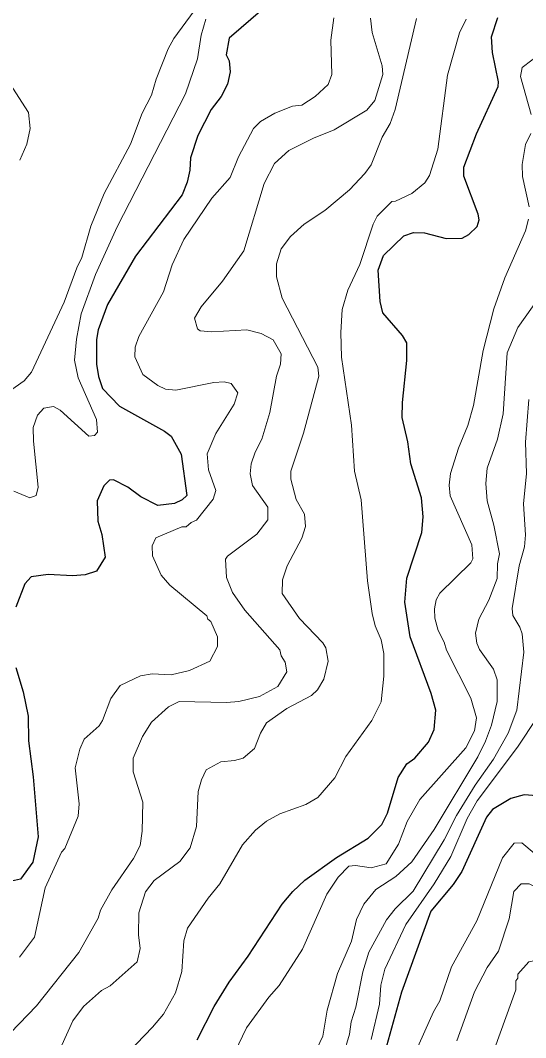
# Model space of a CAD drawing. Extents: x 598.3 to 623.2, y 6902.2 to 6930.1.
# Drawn here: x 616.767 to 617.569, y 6918.158 to 6919.771 of the extents above; entities that cross this region are included whole.
import ezdxf

# ---------------------------------------------------------------- set-up
doc = ezdxf.new("R2010")
doc.units = 0
doc.header["$LTSCALE"] = 0.032
doc.layers.add('1', color=7, linetype='Continuous', lineweight=25)
doc.layers.add('2', color=7, linetype='Continuous', lineweight=13)

msp = doc.modelspace()

# ---------------------------------------------------------------- linework, layer by layer
at = {"layer": '1'}
for points in [[(617.1517, 6919.789), (617.0981, 6919.743), (617.0934, 6919.7167), (617.0982, 6919.707), (617.0998, 6919.6895), (617.0958, 6919.67), (617.0854, 6919.6506), (617.0699, 6919.6298), (617.0488, 6919.5888), (617.0367, 6919.5532), (617.0358, 6919.5335), (617.0319, 6919.5146), (617.0236, 6919.4947), (616.9496, 6919.3972), (616.9051, 6919.3207), (616.8902, 6919.2805), (616.8878, 6919.2653), (616.8878, 6919.2258), (616.891, 6919.2064), (616.8975, 6919.1874), (616.9244, 6919.1593), (616.9956, 6919.1197), (617.0061, 6919.1118), (617.0221, 6919.0834), (617.0309, 6919.0176), (617.0239, 6919.011), (617.0115, 6919.0053), (616.9849, 6919.002), (616.9579, 6919.0159), (616.9376, 6919.0312), (616.915, 6919.0424), (616.9086, 6919.0422), (616.8992, 6919.0331), (616.8886, 6919.0092), (616.8901, 6918.9771), (616.8961, 6918.9561), (616.9013, 6918.9199), (616.8876, 6918.8976), (616.8696, 6918.8918), (616.8499, 6918.8903), (616.8109, 6918.8926), (616.7839, 6918.8888), (616.7741, 6918.8775), (616.7599, 6918.8408)], [(617.5143, 6919.7453), (617.5244, 6919.7757)], [(617.0474, 6918.1547), (617.0746, 6918.2076), (617.0984, 6918.2461), (617.1286, 6918.287), (617.1824, 6918.3698), (617.1991, 6918.3897), (617.2184, 6918.4079), (617.2684, 6918.4438), (617.3186, 6918.4743), (617.3405, 6918.496), (617.3492, 6918.5141), (617.3663, 6918.5708), (617.3801, 6918.5925), (617.3926, 6918.6011), (617.4147, 6918.6264), (617.4236, 6918.6467), (617.426, 6918.6773), (617.4185, 6918.7039), (617.3856, 6918.7936), (617.3767, 6918.8486), (617.38, 6918.8865), (617.4041, 6918.959), (617.4059, 6918.984), (617.4033, 6919.0141), (617.3863, 6919.0678), (617.3815, 6919.1031), (617.3727, 6919.1417), (617.373, 6919.1652), (617.3799, 6919.2319), (617.3799, 6919.2599), (617.3734, 6919.2715), (617.3418, 6919.3074), (617.3378, 6919.3252), (617.3346, 6919.3751), (617.3431, 6919.3984), (617.3753, 6919.4294), (617.3909, 6919.435), (617.408, 6919.4341), (617.4427, 6919.4254), (617.468, 6919.426), (617.4784, 6919.4317), (617.4917, 6919.4445), (617.4947, 6919.455), (617.4933, 6919.4639), (617.4707, 6919.5244), (617.4706, 6919.5386), (617.4905, 6919.5914), (617.5248, 6919.6665), (617.5256, 6919.6738), (617.5159, 6919.7202), (617.5143, 6919.7453)], [(616.7599, 6918.745), (616.7712, 6918.7062), (616.7792, 6918.6676), (616.78, 6918.6287), (616.7874, 6918.5718), (616.7954, 6918.4763), (616.7866, 6918.4364), (616.7673, 6918.4096), (616.7531, 6918.4062)], [(618.2049, 6918.0789), (618.0991, 6918.1671), (618.0256, 6918.2205), (618.0238, 6918.226), (617.9848, 6918.2626), (617.9619, 6918.2806), (617.9115, 6918.3019), (617.7639, 6918.3502), (617.7349, 6918.3622), (617.7002, 6918.3974), (617.6836, 6918.4213), (617.6526, 6918.4866), (617.6387, 6918.5076), (617.6106, 6918.534), (617.5864, 6918.5414), (617.5661, 6918.5429), (617.5453, 6918.5374), (617.5163, 6918.5198), (617.5066, 6918.5074), (617.4672, 6918.4213), (617.4537, 6918.4008), (617.4181, 6918.3587), (617.3717, 6918.2302), (617.3427, 6918.1255)]]:
    msp.add_lwpolyline(points, dxfattribs=at)
at = {"layer": '2'}
for points in [[(616.8999, 6919.4968), (616.9415, 6919.5751), (616.9603, 6919.6239), (616.9748, 6919.6527), (616.9825, 6919.6781), (617.0016, 6919.7259), (617.0106, 6919.7424), (617.0559, 6919.8047)], [(617.061, 6919.7732), (617.0537, 6919.7478), (617.048, 6919.7103), (617.0289, 6919.6545), (616.9204, 6919.4437), (616.8861, 6919.3683), (616.8635, 6919.3058), (616.8562, 6919.2656), (616.853, 6919.2324), (616.8587, 6919.2046), (616.8878, 6919.1385), (616.8893, 6919.118), (616.8847, 6919.1127), (616.8755, 6919.1117), (616.8304, 6919.1532), (616.8195, 6919.1588), (616.8044, 6919.1564), (616.7941, 6919.1451), (616.7874, 6919.1258), (616.7877, 6919.1042), (616.7954, 6919.0309), (616.7922, 6919.0176), (616.782, 6919.0142), (616.7569, 6919.0246)], [(616.7655, 6918.2856), (616.7893, 6918.3172), (616.8066, 6918.3954), (616.8325, 6918.4521), (616.8377, 6918.4578), (616.8587, 6918.5092), (616.8602, 6918.529), (616.8538, 6918.5859), (616.8612, 6918.6154), (616.8683, 6918.6311), (616.8919, 6918.6525), (616.8973, 6918.6609), (616.9108, 6918.696), (616.9256, 6918.7167), (616.9576, 6918.7316), (616.9762, 6918.7349), (617.0062, 6918.7332), (617.0356, 6918.7401), (617.0675, 6918.7553), (617.0795, 6918.7781), (617.0795, 6918.7939), (617.069, 6918.8179), (617.0643, 6918.8214), (617.0631, 6918.8272), (617.0041, 6918.8757), (616.9905, 6918.8914), (616.9767, 6918.9223), (616.9759, 6918.9382), (616.9817, 6918.9508), (617.0233, 6918.9679), (617.03, 6918.968), (617.0382, 6918.9752), (617.0463, 6918.9785), (617.0728, 6919.0121), (617.0771, 6919.0257), (617.0656, 6919.0587), (617.0634, 6919.084), (617.077, 6919.1159), (617.1062, 6919.1627), (617.1119, 6919.1807), (617.1013, 6919.1954), (617.0904, 6919.1978), (617.0742, 6919.1971), (617.0134, 6919.1849), (616.9971, 6919.1863), (616.9849, 6919.1923), (616.9613, 6919.2099), (616.9485, 6919.2376), (616.9491, 6919.2528), (616.9549, 6919.2697), (616.9943, 6919.3406), (617.0076, 6919.3835), (617.0264, 6919.4238), (617.0708, 6919.4892), (617.0997, 6919.5223), (617.1129, 6919.5551), (617.137, 6919.5996), (617.148, 6919.611), (617.1705, 6919.6242), (617.1989, 6919.635), (617.2135, 6919.6368), (617.2346, 6919.6504), (617.2553, 6919.6693), (617.261, 6919.6856), (617.2593, 6919.74), (617.2642, 6919.7753)], [(617.3954, 6919.7744), (617.3614, 6919.6299), (617.3537, 6919.6076), (617.3412, 6919.5859), (617.3235, 6919.5423), (617.3137, 6919.5284), (617.2894, 6919.5023), (617.2502, 6919.4697), (617.2171, 6919.4482), (617.1955, 6919.4287), (617.1807, 6919.4089), (617.1735, 6919.3851), (617.1736, 6919.3644), (617.1826, 6919.3308), (617.2389, 6919.2215), (617.2406, 6919.207), (617.2164, 6919.1164), (617.1962, 6919.0562), (617.1963, 6919.0438), (617.2048, 6919.0114), (617.2179, 6918.9882), (617.2196, 6918.9685), (617.2134, 6918.9499), (617.1901, 6918.9062), (617.1831, 6918.8842), (617.1823, 6918.8626), (617.21, 6918.8228), (617.2469, 6918.7843), (617.2518, 6918.7762), (617.2552, 6918.7548), (617.2487, 6918.7265), (617.2382, 6918.7098), (617.2289, 6918.7005), (617.1895, 6918.6801), (617.1576, 6918.657), (617.1478, 6918.6407), (617.1384, 6918.6164), (617.1206, 6918.6012), (617.1067, 6918.5973), (617.0852, 6918.5955), (617.0618, 6918.5826), (617.0543, 6918.567), (617.0489, 6918.5481), (617.0464, 6918.4931), (617.0366, 6918.4588), (617.02, 6918.4373), (616.9795, 6918.4073), (616.9656, 6918.3894), (616.955, 6918.3557), (616.9542, 6918.3209), (616.9573, 6918.2996), (616.9525, 6918.2784), (616.9097, 6918.24), (616.8959, 6918.2326), (616.8671, 6918.2075), (616.8503, 6918.1849), (616.8328, 6918.146)], [(617.3224, 6919.775), (617.3249, 6919.7518), (617.341, 6919.6994), (617.3418, 6919.6854), (617.3296, 6919.6444), (617.3169, 6919.6286), (617.2647, 6919.5976), (617.2319, 6919.5844), (617.193, 6919.565), (617.1702, 6919.5444), (617.154, 6919.5125), (617.1216, 6919.4059), (617.0876, 6919.3578), (617.0536, 6919.3168), (617.0432, 6919.299), (617.0479, 6919.2823), (617.0521, 6919.2787), (617.0707, 6919.2772), (617.1263, 6919.2804), (617.149, 6919.2746), (617.1682, 6919.2645), (617.1807, 6919.2423), (617.1799, 6919.2261), (617.1735, 6919.207), (617.1628, 6919.1495), (617.1503, 6919.1073), (617.1393, 6919.0867), (617.1331, 6919.0678), (617.1317, 6919.0522), (617.1355, 6919.0336), (617.1596, 6918.9995), (617.1598, 6918.979), (617.1419, 6918.9565), (617.0956, 6918.9216), (617.0926, 6918.9169), (617.0942, 6918.8878), (617.1036, 6918.8642), (617.1232, 6918.836), (617.1789, 6918.773), (617.1807, 6918.7636), (617.1873, 6918.7537), (617.1895, 6918.7383), (617.1753, 6918.7147), (617.1465, 6918.699), (617.1137, 6918.6912), (617.0938, 6918.6896), (617.0192, 6918.691), (617.0022, 6918.6825), (616.9753, 6918.6581), (616.9608, 6918.6358), (616.9461, 6918.6012), (616.9462, 6918.5797), (616.9613, 6918.5316), (616.9605, 6918.4852), (616.957, 6918.4626), (616.9467, 6918.4419), (616.9119, 6918.3922), (616.8943, 6918.3603), (616.8904, 6918.3477)], [(617.3266, 6919.448), (617.3329, 6919.4608), (617.3565, 6919.4842), (617.3622, 6919.4845), (617.3883, 6919.4967), (617.4088, 6919.5134), (617.4159, 6919.525), (617.4291, 6919.5672), (617.4447, 6919.6846), (617.4637, 6919.7513), (617.4744, 6919.7732)], [(617.5772, 6919.6222), (617.5605, 6919.682), (617.5629, 6919.6965), (617.5939, 6919.72)], [(616.7504, 6919.6709), (616.78, 6919.6249), (616.7824, 6919.5996), (616.7771, 6919.5751), (616.7662, 6919.5497)], [(617.5741, 6919.4755), (617.5637, 6919.5238), (617.5629, 6919.5427), (617.5686, 6919.5745), (617.5766, 6919.5921)], [(616.7498, 6919.1831), (616.773, 6919.1996), (616.7849, 6919.2132), (616.8363, 6919.3242), (616.8564, 6919.3789), (616.8647, 6919.3953), (616.8789, 6919.445), (616.8999, 6919.4968)], [(617.107, 6918.1348), (617.1256, 6918.1736), (617.1612, 6918.2221), (617.1777, 6918.2405), (617.2146, 6918.2983), (617.2534, 6918.3854), (617.2713, 6918.4124), (617.2883, 6918.4298), (617.2987, 6918.4312), (617.3237, 6918.4273), (617.3476, 6918.4339), (617.3668, 6918.465), (617.3805, 6918.5007), (617.401, 6918.5359), (617.4737, 6918.6175), (617.4874, 6918.6447), (617.4907, 6918.665), (617.4817, 6918.6962), (617.4433, 6918.7723), (617.4396, 6918.7853), (617.4299, 6918.8039), (617.4244, 6918.8233), (617.424, 6918.8382), (617.4269, 6918.8523), (617.4327, 6918.8629), (617.4815, 6918.9109), (617.4847, 6918.9172), (617.4835, 6918.9397), (617.4487, 6919.0173), (617.4471, 6919.0341), (617.4495, 6919.0527), (617.462, 6919.0928), (617.477, 6919.129), (617.4857, 6919.1605), (617.5014, 6919.2475), (617.5184, 6919.3139), (617.5355, 6919.3627), (617.5686, 6919.4376), (617.5733, 6919.4558)], [(616.9138, 6918.1093), (616.9766, 6918.1744), (616.9939, 6918.1952), (617.0132, 6918.2289), (617.0231, 6918.2627), (617.0261, 6918.3114), (617.0322, 6918.3316), (617.0648, 6918.3792), (617.0835, 6918.4019), (617.1192, 6918.4636), (617.1403, 6918.4872), (617.1576, 6918.5012), (617.1786, 6918.5128), (617.2199, 6918.5276), (617.2392, 6918.5391), (617.2661, 6918.57), (617.2832, 6918.604), (617.3247, 6918.6609), (617.3394, 6918.6903), (617.3434, 6918.7313), (617.3434, 6918.767), (617.3395, 6918.7888), (617.33, 6918.8111), (617.3249, 6918.8309), (617.3176, 6918.8827), (617.3078, 6919.0111), (617.2973, 6919.0565), (617.2924, 6919.1293), (617.2763, 6919.237), (617.2754, 6919.2761), (617.2775, 6919.3128), (617.2865, 6919.3433), (617.3058, 6919.3842), (617.3266, 6919.448)], [(617.2243, 6918.1121), (617.2469, 6918.1604), (617.2537, 6918.2016), (617.2699, 6918.2599), (617.2925, 6918.3111), (617.3005, 6918.3454), (617.3118, 6918.3697), (617.3311, 6918.393), (617.3625, 6918.4135), (617.388, 6918.437), (617.4236, 6918.4879), (617.4927, 6918.6036), (617.5051, 6918.6282), (617.5143, 6918.6533), (617.5232, 6918.6909), (617.5232, 6918.7257), (617.5174, 6918.7424), (617.4952, 6918.7738), (617.4914, 6918.7834), (617.4892, 6918.7996), (617.4941, 6918.8216), (617.51, 6918.8517), (617.5233, 6918.8859), (617.524, 6918.9094), (617.5271, 6918.9253), (617.5184, 6918.9707), (617.5074, 6919.0091), (617.5053, 6919.0368), (617.5077, 6919.061), (617.5241, 6919.1069), (617.5329, 6919.1471), (617.5393, 6919.2438), (617.5562, 6919.2842), (617.6173, 6919.3697)], [(617.5739, 6919.1702), (617.5686, 6919.1021), (617.5701, 6919.0529), (617.5653, 6919.0046), (617.5685, 6918.9553), (617.5668, 6918.9364), (617.5585, 6918.9063), (617.5475, 6918.8386), (617.5484, 6918.8277), (617.5593, 6918.8091), (617.563, 6918.7982), (617.566, 6918.7694), (617.5548, 6918.6776), (617.5411, 6918.6407), (617.5175, 6918.5997), (617.4888, 6918.5586), (617.4591, 6918.5104), (617.4396, 6918.4715), (617.3902, 6918.3905), (617.3618, 6918.3622), (617.3481, 6918.3447), (617.3198, 6918.2934), (617.3104, 6918.2623), (617.299, 6918.2065), (617.2916, 6918.1831), (617.2891, 6918.1636), (617.2793, 6918.1295)], [(617.3234, 6918.1549), (617.3369, 6918.2111), (617.3387, 6918.241), (617.3451, 6918.2664), (617.3784, 6918.3376), (617.4236, 6918.4021), (617.4497, 6918.4453), (617.4761, 6918.5055), (617.4918, 6918.5334), (617.5557, 6918.6185), (617.587, 6918.6658)], [(618.0936, 6918.1303), (618.0093, 6918.1904), (617.9613, 6918.2376), (617.955, 6918.2463), (617.9374, 6918.2614), (617.9107, 6918.2743), (617.8459, 6918.2856), (617.7537, 6918.3107), (617.6878, 6918.3163), (617.6573, 6918.3281), (617.6431, 6918.3487), (617.6291, 6918.3764), (617.6104, 6918.4012), (617.5822, 6918.4507), (617.5626, 6918.4668), (617.5506, 6918.4662), (617.5319, 6918.4432), (617.4914, 6918.3433), (617.4509, 6918.2705), (617.4326, 6918.2165), (617.4223, 6918.199), (617.3927, 6918.1331)], [(617.4592, 6918.1528), (617.4877, 6918.2308), (617.5076, 6918.2691), (617.5256, 6918.2953), (617.5425, 6918.3464), (617.5497, 6918.39), (617.5617, 6918.4018), (617.5743, 6918.4021), (617.5909, 6918.3933), (617.592, 6918.3878), (617.5976, 6918.3818), (617.6066, 6918.3535), (617.614, 6918.3387), (617.6394, 6918.3094), (617.6508, 6918.3003), (617.6804, 6918.2842), (617.7416, 6918.2614), (617.8353, 6918.2444)], [(616.8904, 6918.3477), (616.8598, 6918.2931), (616.7925, 6918.2086), (616.7376, 6918.1515)], [(617.9842, 6918.1554), (617.9604, 6918.1682), (617.9464, 6918.1683), (617.9141, 6918.1739), (617.8788, 6918.1947), (617.8481, 6918.2054), (617.8079, 6918.2102), (617.7489, 6918.212), (617.71, 6918.2195), (617.6603, 6918.2397), (617.6468, 6918.2493), (617.6235, 6918.2717), (617.5944, 6918.2823), (617.5738, 6918.2784), (617.5564, 6918.2585), (617.5563, 6918.2526), (617.5532, 6918.2483), (617.553, 6918.2336), (617.5123, 6918.121)]]:
    msp.add_lwpolyline(points, dxfattribs=at)

doc.saveas('drawing.dxf')
